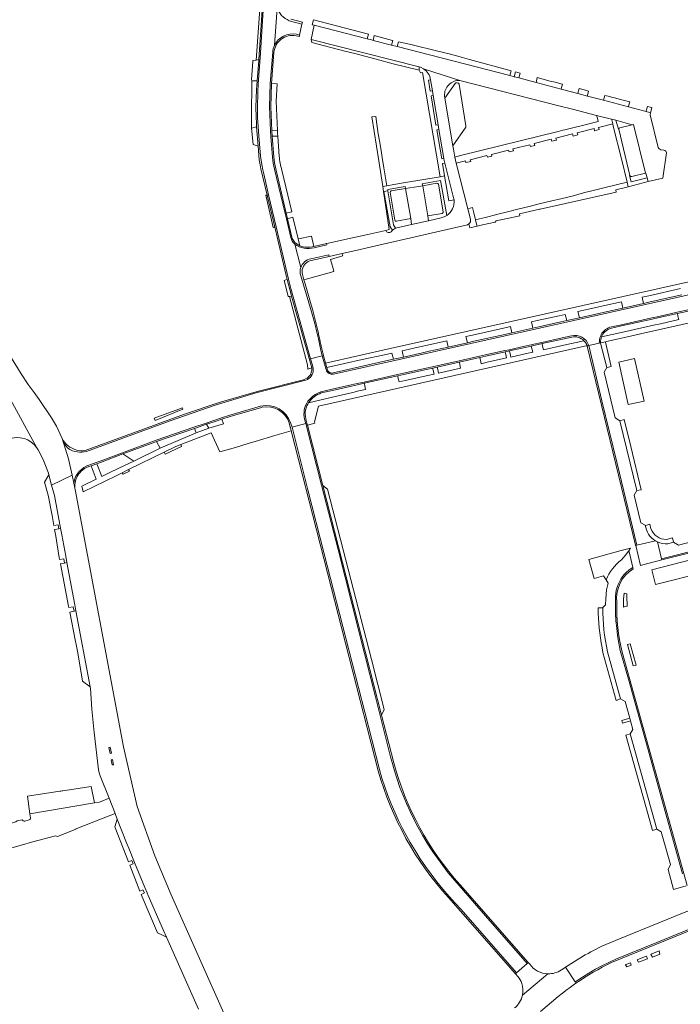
# Model space of a CAD drawing. Header units: metres. Extents: x 166325 to 190320, y 381923 to 404576.
# Tile 880 of 1056: x 174980 to 175191, y 401209 to 401522. Entities that reach past the tile are written whole.
import ezdxf

# ---------------------------------------------------------------- set-up
doc = ezdxf.new("R2010")
doc.units = ezdxf.units.M
for name, color, linetype, lineweight in [('B-WE-VH-VERHARDING_ASFALT-GV', 8, 'Continuous', 18), ('B-WE-VH-VERHARDING_BETONSTRAATSTEEN-GV', 8, 'Continuous', 18), ('B-WE-VH-VERHARDING_FUNDERING_ZAND-GV', 8, 'Continuous', 18), ('B-WE-VH-VERHARDING_HALFVERHARDING-GV', 8, 'Continuous', 18), ('B-WE-VH-VERHARDING_STRAATBAKSTEEN-GV', 8, 'Continuous', 18)]:
    doc.layers.add(name, color=color, linetype=linetype, lineweight=lineweight)

msp = doc.modelspace()

# ---------------------------------------------------------------- linework, layer by layer
at = {"layer": 'B-WE-VH-VERHARDING_ASFALT-GV', "flags": 128}
for points in [[(175176.928, 401372.256), (175171.476, 401394.519), (175170.006, 401395.384), (175166.437, 401409.965), (175167.367, 401411.46), (175165.361, 401419.214), (175165.334, 401419.317), (175164.941, 401419.231), (175161.564, 401418.494), (175165.746, 401400.886), (175170.571, 401380.906), (175176.917, 401354.873), (175182.78, 401356.223)], [(175179.588, 401361.225), (175178.156, 401361.995), (175176.013, 401370.844), (175176.928, 401372.256)], [(175183.421, 401355.88), (175184.769, 401350.507), (175196.545, 401353.537)], [(175196.246, 401356.475), (175190.104, 401354.889), (175188.592, 401355.773), (175186.708, 401355.26)], [(175191.469, 401250.179), (175185.894, 401270.054), (175179.957, 401291.556), (175174.237, 401312.15), (175171.617, 401321.324), (175171.157, 401323.678), (175170.775, 401326.046), (175170.473, 401328.425), (175170.25, 401330.813), (175170.107, 401333.207), (175170.044, 401335.605), (175170.054, 401337.666), (175170.068, 401338.624), (175170.161, 401339.578), (175170.334, 401340.52), (175170.585, 401341.445), (175170.912, 401342.345), (175171.313, 401343.215), (175171.785, 401344.049), (175172.325, 401344.84), (175172.929, 401345.584), (175173.593, 401346.275), (175174.312, 401346.907), (175175.082, 401347.478), (175175.591, 401347.804), (175174.605, 401351.846), (175174.307, 401353.066), (175173.304, 401351.71), (175172.491, 401350.789), (175171.959, 401350.186)], [(175167.114, 401343.802), (175167.733, 401342.792), (175167.241, 401340.587), (175166.971, 401337.791), (175166.933, 401335.857), (175166.048, 401334.994)], [(175167.53, 401320.9), (175171.708, 401305.877)], [(175171.708, 401305.877), (175173.153, 401305.111), (175174.617, 401299.803), (175174.874, 401298.873), (175175.63, 401296.133), (175174.81, 401294.72), (175183.234, 401264.422), (175184.686, 401263.588), (175187.6, 401253.1), (175186.817, 401251.534), (175188.589, 401245.164), (175192.585, 401246.342)], [(174992.453, 401262.101), (174998.026, 401264.324), (174998.008, 401264.371), (175006.98, 401267.95), (175010.723, 401269.431), (175008.822, 401274.234), (175005.758, 401273.022), (175004.16, 401272.751), (174983.629, 401269.27), (174983.794, 401268.062)], [(174983.343, 401267.369), (174981.983, 401266.975)], [(174981.18, 401267.35), (174979.553, 401267.054), (174979.167, 401266.767), (174974.98, 401265.439), (174975.493, 401263.717), (174976.929, 401258.899), (174977.124, 401258.244), (174981.225, 401259.385), (174984.175, 401260.206), (174991.797, 401262.328), (174992.453, 401262.101)], [(175219.011, 401242.992), (175240.527, 401251.662), (175250.73, 401255.802), (175248.636, 401260.938), (175246.437, 401260.043), (175245.834, 401259.797), (175244.269, 401259.16), (175239.466, 401257.205), (175235.32, 401255.517), (175233.826, 401254.908), (175199.78, 401241.009), (175195.534, 401239.28), (175191.419, 401237.604), (175184.449, 401234.766), (175171.348, 401229.432), (175168.319, 401228.199), (175165.769, 401227.088)], [(175158.78, 401223.28), (175154.209, 401220.413), (175157.205, 401215.716), (175157.474, 401215.903), (175159.531, 401217.274), (175161.631, 401218.577), (175163.772, 401219.811), (175165.952, 401220.976), (175168.169, 401222.069), (175170.419, 401223.09), (175183.306, 401228.327), (175219.011, 401242.992)]]:
    msp.add_lwpolyline(points, dxfattribs=at)
at = {"layer": 'B-WE-VH-VERHARDING_ASFALT-GV'}
for points in [[(175182.78, 401356.223, -0.2323502), (175179.588, 401361.225)], [(175186.708, 401355.26, -0.1265887), (175183.421, 401355.88)], [(175171.959, 401350.186, 0.130818), (175167.114, 401343.802)], [(175166.048, 401334.994, 0.0513684), (175167.53, 401320.9)], [(174983.794, 401268.062, -0.3706839), (174983.343, 401267.369)], [(174981.983, 401266.975, -0.3770961), (174981.18, 401267.35)], [(175165.769, 401227.088, 0.0326691), (175158.78, 401223.28)]]:
    msp.add_lwpolyline(points, format="xyb", dxfattribs=at)
at = {"layer": 'B-WE-VH-VERHARDING_BETONSTRAATSTEEN-GV', "flags": 128}
for points in [[(175083.856, 401512.273), (175087.034, 401511.449), (175093.833, 401509.686), (175099.289, 401508.142), (175107.605, 401506.142), (175107.616, 401507.247), (175073.202, 401515.916), (175073.36, 401514.994)], [(175054.23, 401503.154), (175054.256, 401502.758), (175054.569, 401502.766), (175056.012, 401502.803), (175056.469, 401509.224), (175056.49, 401509.534), (175055.646, 401509.395), (175054.745, 401509.246), (175054.59, 401509.22), (175054.571, 401508.899)], [(175062.172, 401493.918), (175062.084, 401496.314), (175062.303, 401501.825), (175060.541, 401501.965), (175060.318, 401494.487), (175060.656, 401486.886), (175062.426, 401487.004)], [(175095.764, 401478.315), (175095.426, 401480.567), (175094.986, 401483.711), (175094.485, 401485.875), (175094.077, 401489.025), (175093.744, 401491.441), (175092.512, 401491.273), (175094.678, 401477.278), (175095.997, 401469.122), (175097.31, 401469.343), (175096.773, 401472.54), (175096.308, 401475.052)], [(175180.501, 401470.683), (175180.183, 401471.905), (175175.04, 401470.638), (175174.574, 401472.617), (175174.671, 401472.64), (175171.138, 401487.386), (175171.028, 401487.362), (175170.24, 401490.204), (175168.826, 401490.554), (175168.876, 401490.355), (175169.194, 401489.064), (175169.369, 401488.365), (175171.966, 401477.903), (175173.812, 401470.522), (175174.149, 401469.049)], [(175055.788, 401488.175), (175054.151, 401487.67), (175054.69, 401482.497), (175055.353, 401482.263), (175056.283, 401481.93)], [(175126.008, 401456.478), (175127.754, 401456.869), (175131.813, 401457.778), (175132.129, 401458.217), (175139.677, 401459.817), (175139.541, 401460.411), (175145.892, 401461.878), (175146.152, 401461.928), (175170.302, 401467.337), (175170.165, 401468.037), (175174.149, 401469.049), (175173.812, 401470.522), (175169.868, 401469.553), (175166.752, 401468.849), (175162.978, 401467.812), (175159.936, 401467.141), (175156.305, 401466.076), (175153.114, 401465.314), (175149.386, 401464.47), (175146.224, 401463.721), (175142.594, 401462.757), (175139.413, 401462.052), (175135.747, 401461.082), (175132.608, 401460.354), (175128.674, 401459.279), (175126.756, 401458.822), (175125.503, 401458.524), (175125.834, 401457.138)], [(175060.074, 401462.442), (175059.143, 401466.394), (175058.922, 401466.368), (175058.737, 401466.346), (175061.04, 401456.063), (175061.288, 401456.133), (175061.58, 401456.216)], [(175078.897, 401446.827), (175072.72, 401445.426), (175072.226, 401445.209), (175071.769, 401444.921), (175071.359, 401444.569), (175071.006, 401444.16), (175070.717, 401443.704), (175070.499, 401443.21), (175070.356, 401442.689), (175070.291, 401442.153), (175070.306, 401441.613), (175070.4, 401441.081), (175070.532, 401440.668), (175070.883, 401439.414), (175080.394, 401442.05), (175080.151, 401442.99), (175079.311, 401445.87), (175082.479, 401446.777), (175083.219, 401446.988), (175083.188, 401447.147), (175083.065, 401447.772)], [(175065.551, 401439.524), (175065.164, 401439.37), (175064.634, 401439.159), (175065.768, 401434.561), (175065.858, 401434.026), (175066.233, 401434.101), (175066.933, 401434.222), (175066.8, 401434.695)], [(175161.564, 401418.494), (175161.06, 401418.384), (175161.097, 401418.27), (175161.121, 401418.19), (175161.143, 401418.111), (175161.164, 401418.03), (175161.183, 401417.95), (175161.201, 401417.869), (175176.496, 401354.913), (175176.528, 401354.783), (175176.917, 401354.873), (175170.571, 401380.906), (175165.746, 401400.886)], [(175044.756, 401394.996), (175042.326, 401394.203), (175039.901, 401393.394), (175040.549, 401392.127), (175045.256, 401393.499)], [(175138.542, 401218.619), (175142.016, 401221.656), (175128.695, 401236.768), (175116.815, 401250.483), (175115.056, 401252.785), (175113.361, 401255.134), (175111.731, 401257.53), (175110.169, 401259.969), (175108.674, 401262.451), (175107.248, 401264.973), (175105.893, 401267.533), (175104.654, 401270.034), (175103.516, 401272.562), (175102.451, 401275.121), (175101.461, 401277.71), (175100.545, 401280.326), (175099.706, 401282.967), (175098.943, 401285.632), (175098.482, 401287.402), (175093.669, 401306.521), (175088.358, 401327.419), (175081.735, 401353.471), (175076.423, 401373.985), (175071.442, 401393.581), (175067.097, 401392.476), (175072.079, 401372.442), (175077.292, 401352.128), (175084.195, 401325.227), (175090.223, 401301.681), (175094.904, 401283.384), (175095.73, 401280.619), (175096.632, 401277.879), (175097.609, 401275.164), (175098.662, 401272.478), (175099.788, 401269.822), (175100.988, 401267.198), (175102.26, 401264.609), (175103.604, 401262.055), (175104.668, 401260.147), (175106.251, 401257.551), (175107.902, 401254.998), (175109.62, 401252.489), (175111.403, 401250.026), (175113.25, 401247.61), (175115.161, 401245.244), (175117.132, 401242.93), (175119.164, 401240.668), (175120.909, 401238.817)], [(175174.96, 401386.265), (175172.861, 401394.882), (175171.476, 401394.519), (175176.928, 401372.256), (175178.306, 401372.527)], [(175036.548, 401390.642), (175035.988, 401392.051), (175023.941, 401387.883), (175025.115, 401385.731)], [(175013.254, 401383.907), (175016.67, 401381.671), (175025.115, 401385.731), (175023.941, 401387.883), (175022.869, 401387.512)], [(175031.914, 401386.338), (175031.657, 401386.89), (175031.449, 401386.809), (175030.12, 401386.29), (175026.343, 401384.452), (175026.66, 401383.899)], [(175012.947, 401377.932), (175013.313, 401377.476), (175015.303, 401378.387), (175015.061, 401378.961)], [(175078.427, 401372.674), (175076.906, 401373.865), (175095.576, 401300.766), (175096.38, 401302.51), (175092.372, 401318.423)], [(175198.582, 401347.455), (175197.858, 401350.391), (175197.666, 401351.172), (175181.649, 401347.06), (175182.846, 401342.311), (175198.837, 401346.418)], [(175174.617, 401299.803), (175172.079, 401299.055), (175172.338, 401298.126), (175174.874, 401298.873)], [(175174.81, 401294.72), (175173.343, 401294.39), (175180.447, 401268.986), (175181.838, 401264.012), (175183.234, 401264.422)], [(175009.218, 401290.47), (175008.76, 401290.364), (175009.184, 401288.53), (175009.642, 401288.636)], [(175009.184, 401288.53), (175008.76, 401290.364), (175009.218, 401290.47), (175009.642, 401288.636)], [(175009.959, 401286.611), (175009.53, 401286.536), (175009.827, 401284.859), (175010.255, 401284.935)], [(175010.255, 401284.935), (175009.827, 401284.859), (175009.53, 401286.536), (175009.959, 401286.611)], [(175180.253, 401223.043), (175179.996, 401223.97), (175179.858, 401223.914), (175176.966, 401222.734), (175177.371, 401221.996)], [(175184.168, 401224.601), (175184.039, 401225.619), (175181.652, 401224.646), (175181.293, 401224.499), (175181.827, 401223.643)], [(175174.844, 401221.869), (175173.351, 401221.26), (175173.293, 401221.236), (175173.699, 401220.519), (175175.067, 401221.089)]]:
    msp.add_lwpolyline(points, close=True, dxfattribs=at)
for points in [[(174977.397, 401401.267), (174985.87, 401385.886), (174986.262, 401385.271), (174987.879, 401382.17), (174989.499, 401377.755), (174989.634, 401377.259), (174990.532, 401373.956), (174997.04, 401377.145), (174995.898, 401382.34), (174993.883, 401388.855), (174992.04, 401392.803), (174990.462, 401395.394), (174986.569, 401401.271), (174984.939, 401403.511), (174983.072, 401406.078), (174980.877, 401409.429), (174978.838, 401412.722), (174975.79, 401417.645), (174968.055, 401430.135), (174962.576, 401439.746), (174954.959, 401453.15), (174928.848, 401494.061), (174918.69, 401511.728)], [(175062.528, 401485.151), (175060.753, 401485.112), (175061.242, 401478.533)], [(175063.007, 401478.802), (175062.528, 401485.151)], [(175061.901, 401474.714), (175065.243, 401460.61), (175066.986, 401460.998), (175063.831, 401474.355)], [(174994.7, 401387.591), (174994.789, 401387.126), (174994.978, 401386.66), (174995.23, 401386.258), (174995.615, 401385.89), (174996.339, 401385.363), (174997.166, 401384.94), (174997.891, 401384.709), (174998.637, 401384.555), (174999.394, 401384.481), (175000.156, 401384.486), (175000.912, 401384.571), (175001.656, 401384.735), (175028.253, 401394.505), (175042.634, 401399.466), (175056.025, 401403.472), (175071.47, 401407.393), (175071.965, 401407.625), (175072.421, 401407.927), (175072.637, 401408.121), (175072.828, 401408.292), (175073.177, 401408.713), (175073.461, 401409.179), (175073.674, 401409.683), (175073.812, 401410.212), (175073.861, 401410.58), (175073.811, 401411.139), (175073.56, 401412.18), (175073.001, 401414.18), (175066.735, 401436.607), (175065.923, 401439.651), (175062.016, 401456.292), (175059.631, 401466.452), (175059.143, 401466.394), (175060.074, 401462.442), (175061.58, 401456.216), (175062.557, 401452.179), (175065.119, 401441.193), (175065.551, 401439.524), (175066.8, 401434.695), (175066.933, 401434.222), (175073.377, 401411.341), (175073.343, 401410.662), (175073.229, 401409.997), (175073.038, 401409.35)], [(175323.314, 401463.835), (175308.951, 401460.387), (175080.278, 401409.358)], [(175123.419, 401457.201), (175123.703, 401455.962), (175126.008, 401456.478), (175125.834, 401457.138), (175125.503, 401458.524), (175124.978, 401460.723), (175124.594, 401462.38), (175123.04, 401462.001), (175123.869, 401458.721)], [(175067.383, 401459.317), (175065.665, 401458.862), (175067.055, 401452.989)], [(175069.527, 401450.237), (175069.009, 401452.43), (175067.383, 401459.317)], [(175074.007, 401450.003), (175073.28, 401453.331), (175069.15, 401452.46), (175069.009, 401452.43), (175069.527, 401450.237)], [(175168.331, 401424.293), (175171.95, 401425.101), (175181.71, 401427.279), (175183.857, 401427.758), (175189.712, 401429.064), (175193.698, 401429.954)], [(175156.054, 401421.554), (175153.082, 401420.891), (175146.631, 401419.452), (175143.548, 401418.764), (175143.195, 401418.685), (175141.243, 401418.249), (175136.278, 401417.141), (175134.901, 401416.834), (175128.739, 401415.459), (175126.787, 401415.023), (175120.263, 401413.567), (175113.236, 401411.999), (175111.806, 401411.68), (175109.854, 401411.245), (175102.619, 401409.63), (175100.667, 401409.195), (175090.007, 401406.816), (175087.881, 401406.341), (175085.929, 401405.906), (175079.886, 401404.557), (175076.311, 401403.759)], [(175076.311, 401403.759), (175079.886, 401404.557), (175085.929, 401405.906), (175087.881, 401406.341), (175090.007, 401406.816), (175100.667, 401409.195), (175102.619, 401409.63), (175109.854, 401411.245), (175111.806, 401411.68), (175113.236, 401411.999), (175120.263, 401413.567), (175126.787, 401415.023), (175128.739, 401415.459), (175134.901, 401416.834), (175136.278, 401417.141), (175141.243, 401418.249), (175143.195, 401418.685), (175143.548, 401418.764), (175146.631, 401419.452), (175153.082, 401420.891), (175156.054, 401421.554)], [(175100.754, 401408.804), (175102.706, 401409.24), (175109.941, 401410.854), (175111.893, 401411.29), (175113.323, 401411.609), (175120.35, 401413.177), (175126.874, 401414.633), (175128.826, 401415.069), (175134.988, 401416.444), (175136.365, 401416.751), (175141.33, 401417.859), (175143.282, 401418.294), (175143.635, 401418.373), (175146.718, 401419.061), (175153.169, 401420.501), (175156.141, 401421.164)], [(175160.055, 401419.988), (175160.153, 401419.888), (175160.209, 401419.827), (175160.263, 401419.766), (175160.347, 401419.666), (175160.398, 401419.602), (175160.448, 401419.537), (175160.497, 401419.471), (175160.544, 401419.404), (175160.59, 401419.336), (175160.634, 401419.267), (175160.678, 401419.198), (175160.72, 401419.127), (175160.76, 401419.056), (175160.799, 401418.984), (175160.837, 401418.912), (175160.873, 401418.838), (175160.908, 401418.764), (175160.941, 401418.689), (175160.973, 401418.614), (175161.004, 401418.538), (175161.033, 401418.461), (175161.06, 401418.384), (175161.564, 401418.494)], [(175161.564, 401418.494), (175164.941, 401419.231)], [(175077.913, 401410.782), (175076.7, 401415.213), (175073.001, 401414.18), (175073.56, 401412.18), (175073.811, 401411.139), (175073.861, 401410.58), (175073.812, 401410.212), (175073.674, 401409.683), (175073.461, 401409.179), (175073.177, 401408.713), (175072.828, 401408.292), (175072.637, 401408.121), (175072.421, 401407.927), (175071.965, 401407.625), (175071.47, 401407.393), (175056.025, 401403.472), (175042.634, 401399.466), (175028.253, 401394.505), (175001.656, 401384.735), (175000.912, 401384.571), (175000.156, 401384.486), (174999.394, 401384.481), (174998.637, 401384.555), (174997.891, 401384.709), (174997.166, 401384.94), (174996.339, 401385.363), (174995.615, 401385.89), (174995.23, 401386.258), (174994.978, 401386.66), (174994.789, 401387.126), (174994.7, 401387.591)], [(175076.398, 401403.369), (175079.973, 401404.167), (175086.016, 401405.515), (175087.968, 401405.951), (175090.094, 401406.425), (175100.754, 401408.804)], [(175071.379, 401407.826), (175070.719, 401407.575), (175056.441, 401403.963), (175043.932, 401400.337), (175032.844, 401396.592), (175001.196, 401385.02), (175000.681, 401384.968), (174999.927, 401384.96), (174999.177, 401385.031), (174998.439, 401385.181), (174997.72, 401385.409), (174997.03, 401385.712), (174996.376, 401386.086), (174995.765, 401386.527), (174995.204, 401387.031), (174994.7, 401387.591)], [(175066.686, 401393.581), (175067.097, 401392.476), (175071.442, 401393.581), (175071.086, 401394.981), (175070.945, 401395.718), (175070.883, 401396.466), (175070.901, 401397.217), (175070.998, 401397.961), (175071.175, 401398.691), (175071.427, 401399.397), (175071.754, 401400.073), (175072.15, 401400.711), (175072.612, 401401.302), (175073.135, 401401.841), (175073.711, 401402.322), (175073.914, 401402.457)], [(175073.914, 401402.457), (175073.711, 401402.322), (175073.135, 401401.841), (175072.612, 401401.302), (175072.15, 401400.711), (175071.754, 401400.073), (175071.427, 401399.397), (175071.175, 401398.691), (175070.998, 401397.961), (175070.901, 401397.217), (175070.883, 401396.466), (175070.945, 401395.718), (175071.086, 401394.981), (175071.442, 401393.581), (175076.423, 401373.985), (175081.735, 401353.471), (175088.358, 401327.419), (175093.669, 401306.521), (175098.482, 401287.402), (175098.943, 401285.632), (175099.706, 401282.967), (175100.545, 401280.326), (175101.461, 401277.71), (175102.451, 401275.121), (175103.516, 401272.562), (175104.654, 401270.034), (175105.893, 401267.533), (175107.248, 401264.973), (175108.674, 401262.451), (175110.169, 401259.969), (175111.731, 401257.53), (175113.361, 401255.134), (175115.056, 401252.785), (175116.815, 401250.483), (175128.695, 401236.768), (175142.016, 401221.656), (175142.315, 401221.917), (175120.596, 401246.625)], [(174985.87, 401385.886), (174977.397, 401401.267)], [(175057.043, 401399.104), (175047.29, 401396.227), (175044.635, 401395.377), (175042.199, 401394.582), (175039.774, 401393.773), (175035.857, 401392.429), (175023.81, 401388.261), (175013.113, 401384.282), (175005.992, 401381.62), (175004.756, 401381.159), (175002.695, 401380.436)], [(175002.695, 401380.436), (175004.756, 401381.159), (175005.992, 401381.62), (175013.113, 401384.282), (175023.81, 401388.261), (175035.857, 401392.429), (175039.774, 401393.773), (175042.199, 401394.582), (175044.635, 401395.377), (175047.29, 401396.227), (175057.043, 401399.104)], [(175072.089, 401399.827), (175072.316, 401400.218)], [(175023.941, 401387.883), (175035.988, 401392.051), (175039.901, 401393.394), (175042.326, 401394.203), (175044.756, 401394.996), (175047.412, 401395.846), (175057.37, 401398.772), (175057.592, 401398.818), (175058.898, 401398.95)], [(175116.89, 401242.62), (175138.236, 401218.352), (175138.542, 401218.619), (175120.909, 401238.817), (175119.164, 401240.668), (175117.132, 401242.93), (175115.161, 401245.244), (175113.25, 401247.61), (175111.403, 401250.026), (175109.62, 401252.489), (175107.902, 401254.998), (175106.251, 401257.551), (175104.668, 401260.147), (175103.604, 401262.055), (175102.26, 401264.609), (175100.988, 401267.198), (175099.788, 401269.822), (175098.662, 401272.478), (175097.609, 401275.164), (175096.632, 401277.879), (175095.73, 401280.619), (175094.904, 401283.384), (175090.223, 401301.681), (175084.195, 401325.227), (175077.292, 401352.128), (175072.079, 401372.442), (175067.097, 401392.476), (175066.686, 401393.581)], [(175099.46, 401285.56), (175095.576, 401300.766), (175076.906, 401373.865), (175071.99, 401393.114), (175071.842, 401393.696), (175071.622, 401394.556)], [(175066.514, 401392.499), (175066.555, 401392.338), (175066.811, 401391.337), (175094.554, 401282.929)], [(174994.7, 401387.591), (174994.258, 401388.201), (174993.883, 401388.855), (174995.898, 401382.34), (174997.04, 401377.145), (174997.59, 401374.645)], [(175003.14, 401380.136), (175004.896, 401380.784), (175006.132, 401381.245), (175013.254, 401383.907), (175022.869, 401387.512), (175023.941, 401387.883)], [(175045.807, 401204.871), (175028.64, 401243.464), (175023.396, 401255.93), (175017.817, 401271.6), (175013.446, 401290.65), (174998.016, 401372.651), (174997.942, 401373.044), (174997.59, 401374.645), (174997.04, 401377.145), (174990.532, 401373.956), (174991.43, 401370.652), (174993.365, 401360.283), (174993.768, 401358.127), (174995.027, 401351.382), (174995.414, 401349.307), (174997.918, 401335.893), (174998.287, 401333.916), (175002.809, 401309.688), (175002.9, 401309.2), (175003.32, 401302.665), (175004.031, 401295.163), (175005.472, 401283.316), (175005.68, 401282.318), (175005.991, 401281.389), (175008.822, 401274.234), (175010.723, 401269.431), (175011.447, 401267.601), (175014.424, 401260.08), (175015.11, 401258.347), (175016.921, 401253.77), (175020.23, 401245.766), (175020.904, 401244.136), (175021.264, 401243.265), (175026.191, 401232.169), (175027.147, 401230.015), (175027.584, 401229.032), (175037.322, 401207.102)], [(174997.59, 401374.645), (174997.942, 401373.044)], [(175181.39, 401360.11), (175181.03, 401361.572), (175179.747, 401361.14), (175179.588, 401361.225)], [(175196.545, 401353.537), (175184.769, 401350.507), (175184.857, 401350.156), (175219.95, 401359.03)], [(175178.817, 401348.629), (175184.857, 401350.156), (175184.769, 401350.507), (175183.421, 401355.88), (175182.78, 401356.223), (175176.917, 401354.873), (175176.528, 401354.783)], [(175182.78, 401356.223), (175183.421, 401355.88)], [(175186.708, 401355.26), (175188.592, 401355.773), (175188.237, 401357.196), (175186.349, 401356.69)], [(175171.959, 401350.186), (175172.491, 401350.789), (175173.304, 401351.71), (175174.307, 401353.066), (175174.822, 401353.93), (175171.85, 401353.12), (175161.58, 401350.32), (175163.246, 401344.257)], [(175176.528, 401354.783), (175178.094, 401348.421)], [(175175.709, 401347.319), (175175.591, 401347.804), (175175.082, 401347.478), (175174.312, 401346.907), (175173.593, 401346.275), (175172.929, 401345.584), (175172.325, 401344.84), (175171.785, 401344.049), (175171.313, 401343.215), (175170.912, 401342.345), (175170.585, 401341.445), (175170.334, 401340.52), (175170.161, 401339.578), (175170.068, 401338.624), (175170.054, 401337.666), (175170.044, 401335.605), (175170.107, 401333.207), (175170.25, 401330.813), (175170.473, 401328.425), (175170.775, 401326.046), (175171.157, 401323.678), (175171.617, 401321.324), (175174.237, 401312.15), (175179.957, 401291.556), (175185.894, 401270.054), (175191.469, 401250.179)], [(175163.246, 401344.257), (175166.317, 401345.102), (175167.114, 401343.802)], [(175166.048, 401334.994), (175165.945, 401334.894), (175164.555, 401334.943), (175164.595, 401333.205)], [(175166.1, 401320.64), (175170.293, 401305.415), (175171.708, 401305.877), (175167.53, 401320.9)], [(175192.941, 401246.447), (175172.19, 401320.77)], [(175250.901, 401255.382), (175250.73, 401255.802), (175240.527, 401251.662), (175219.011, 401242.992), (175183.306, 401228.327), (175170.419, 401223.09), (175168.169, 401222.069), (175165.952, 401220.976), (175163.772, 401219.811), (175161.631, 401218.577), (175159.531, 401217.274), (175157.474, 401215.903), (175157.205, 401215.716), (175157.458, 401215.319)], [(175168.776, 401221.908), (175250.901, 401255.382)], [(175142.77, 401221.4), (175142.315, 401221.917), (175142.016, 401221.656), (175138.542, 401218.619), (175138.236, 401218.352), (175139.022, 401217.458)], [(175151.887, 401211.094), (175153.18, 401212.17), (175154.745, 401213.36), (175155.295, 401213.778), (175157.458, 401215.319), (175157.205, 401215.716), (175154.209, 401220.413), (175153.401, 401219.906), (175152.848, 401219.559)], [(175140.469, 401211.519), (175148.563, 401218.324)], [(175148.563, 401218.324), (175140.469, 401211.519)], [(175146.21, 401206.37), (175151.887, 401211.094)]]:
    msp.add_lwpolyline(points, dxfattribs=at)
at = {"layer": 'B-WE-VH-VERHARDING_BETONSTRAATSTEEN-GV'}
for points in [[(175061.242, 401478.533, 0.0379671), (175061.901, 401474.714)], [(175063.831, 401474.355, -0.0386427), (175063.007, 401478.802)], [(175123.869, 401458.721, -0.2986112), (175123.419, 401457.201)], [(175067.055, 401452.989, 0.1076768), (175067.734, 401451.55)], [(175067.734, 401451.55, 0.0978275), (175069.527, 401450.237)], [(175069.527, 401450.237, 0.1584928), (175074.007, 401450.003)], [(175165.273, 401421.385, -0.2138783), (175168.331, 401424.293)], [(175161.564, 401418.494, 0.3862228), (175156.054, 401421.554)], [(175156.054, 401421.554, -0.3862228), (175161.564, 401418.494)], [(175156.141, 401421.164, -0.2463205), (175160.055, 401419.988)], [(175164.941, 401419.231, -0.0956534), (175165.273, 401421.385)], [(175073.038, 401409.35, -0.146079), (175071.379, 401407.826)], [(175078.949, 401409.52, -0.2140828), (175077.913, 401410.782)], [(175080.278, 401409.358, -0.171486), (175078.949, 401409.52)], [(175072.316, 401400.218, -0.1569356), (175076.398, 401403.369)], [(175076.311, 401403.759, 0.0769472), (175073.914, 401402.457)], [(175073.914, 401402.457, -0.0769472), (175076.311, 401403.759)], [(175066.686, 401393.581, 0.4047302), (175057.043, 401399.104)], [(175057.043, 401399.104, -0.4047302), (175066.686, 401393.581)], [(175071.622, 401394.556, -0.2050715), (175072.089, 401399.827)], [(175058.898, 401398.95, -0.3751331), (175066.514, 401392.499)], [(174976.718, 401388.609, -0.3464975), (174985.87, 401385.886)], [(175002.695, 401380.436, 0.2975397), (174997.59, 401374.645)], [(174997.59, 401374.645, -0.2975397), (175002.695, 401380.436)], [(174997.988, 401374.604, -0.1879886), (175000.386, 401378.807)], [(175000.386, 401378.807, -0.1164291), (175003.14, 401380.136)], [(174997.942, 401373.044, -0.0589609), (174997.988, 401374.604)], [(175179.588, 401361.225, 0.2323502), (175182.78, 401356.223)], [(175186.349, 401356.69, -0.326656), (175181.39, 401360.11)], [(175183.421, 401355.88, 0.1265887), (175186.708, 401355.26)], [(175167.114, 401343.802, -0.130818), (175171.959, 401350.186)], [(175170.52, 401336.716, -0.289486), (175175.709, 401347.319)], [(175178.094, 401348.421, -0.0164313), (175178.817, 401348.629)], [(175172.19, 401320.77, -0.0658475), (175170.52, 401336.716)], [(175167.53, 401320.9, -0.0513684), (175166.048, 401334.994)], [(175164.595, 401333.205, 0.0420977), (175166.1, 401320.64)], [(175120.596, 401246.625, -0.1169121), (175099.46, 401285.56)], [(175094.554, 401282.929, 0.116509), (175116.89, 401242.62)], [(175148.563, 401218.324, -0.2348276), (175142.77, 401221.4)], [(175157.458, 401215.319, -0.0381226), (175168.776, 401221.908)], [(175139.022, 401217.458, -0.0929846), (175140.233, 401215.251)], [(175152.848, 401219.559, -0.1551514), (175148.563, 401218.324)], [(175140.233, 401215.251, -0.1366517), (175140.469, 401211.519)], [(175140.469, 401211.519, -0.1733111), (175137.97, 401207.44)]]:
    msp.add_lwpolyline(points, format="xyb", dxfattribs=at)
at = {"layer": 'B-WE-VH-VERHARDING_FUNDERING_ZAND-GV', "flags": 128}
for points in [[(175055.646, 401509.395), (175056.49, 401509.534), (175059.491, 401553.542), (175058.816, 401553.991)], [(175062.461, 401486.036), (175062.426, 401487.004), (175060.656, 401486.886), (175060.753, 401485.112), (175062.528, 401485.151)], [(175066.933, 401434.222), (175066.233, 401434.101), (175072.047, 401412.36), (175072.163, 401410.981), (175073.377, 401411.341)]]:
    msp.add_lwpolyline(points, close=True, dxfattribs=at)
for points in [[(175055.813, 401500), (175055.901, 401501.244), (175056.012, 401502.803), (175054.569, 401502.766), (175054.256, 401502.758), (175054.316, 401501.853), (175054.147, 401492.314), (175054.185, 401488.199), (175054.151, 401487.67)], [(175054.151, 401487.67), (175055.788, 401488.175), (175055.617, 401492.343)]]:
    msp.add_lwpolyline(points, dxfattribs=at)
at = {"layer": 'B-WE-VH-VERHARDING_FUNDERING_ZAND-GV'}
msp.add_lwpolyline([(175055.617, 401492.343, -0.021421), (175055.813, 401500)], format="xyb", dxfattribs=at)
at = {"layer": 'B-WE-VH-VERHARDING_HALFVERHARDING-GV', "flags": 128}
for points in [[(175098.285, 401456.247), (175096.361, 401467.502), (175096.236, 401467.48), (175097.992, 401455.388), (175096.905, 401455.081)], [(175098.645, 401454.676), (175099.067, 401455.247), (175098.285, 401456.247)]]:
    msp.add_lwpolyline(points, dxfattribs=at)
at = {"layer": 'B-WE-VH-VERHARDING_HALFVERHARDING-GV'}
msp.add_lwpolyline([(175096.905, 401455.081, 0.498301), (175098.645, 401454.676)], format="xyb", dxfattribs=at)
at = {"layer": 'B-WE-VH-VERHARDING_HALFVERHARDING-GV', "flags": 128}
for points in [[(175174.136, 401399.663), (175179.173, 401400.777), (175176.183, 401414.298), (175171.146, 401413.184)], [(175032.35, 401398.147), (175032.166, 401398.655), (175023.215, 401395.37), (175023.5, 401394.56)]]:
    msp.add_lwpolyline(points, close=True, dxfattribs=at)
at = {"layer": 'B-WE-VH-VERHARDING_STRAATBAKSTEEN-GV', "flags": 128}
for points in [[(175060.557, 401571.489), (175060.599, 401570.279), (175060.379, 401566.794), (175060.188, 401563.768), (175059.491, 401553.542), (175056.49, 401509.534), (175056.469, 401509.224), (175056.012, 401502.803), (175055.901, 401501.244), (175055.813, 401500)], [(175060.718, 401566.77), (175059.498, 401547.469), (175058.135, 401528.802), (175057.023, 401511.635), (175056.294, 401501.724), (175056.245, 401499.413), (175056.096, 401494.117), (175056.11, 401491.119), (175056.475, 401485.226), (175057.07, 401478.738), (175057.461, 401476.101), (175057.738, 401474.433), (175058.07, 401473.1), (175059.631, 401466.452), (175062.016, 401456.292), (175065.923, 401439.651), (175066.735, 401436.607), (175073.001, 401414.18), (175076.7, 401415.213), (175076.224, 401416.951)], [(175061.493, 401514.022), (175062.334, 401526.014), (175062.263, 401526.199), (175062.069, 401526.92), (175061.954, 401527.657), (175061.918, 401528.403), (175061.937, 401528.879), (175062.719, 401540.621), (175064.065, 401558.175), (175064.637, 401566.472), (175060.718, 401566.77)], [(175055.617, 401492.343), (175055.788, 401488.175), (175056.283, 401481.93), (175056.67, 401477.639), (175056.912, 401476.067), (175057.175, 401474.753), (175059.143, 401466.394), (175059.631, 401466.452), (175058.07, 401473.1), (175057.738, 401474.433), (175057.461, 401476.101), (175057.07, 401478.738), (175056.475, 401485.226), (175056.11, 401491.119), (175056.096, 401494.117), (175056.245, 401499.413), (175056.294, 401501.724), (175057.023, 401511.635), (175058.135, 401528.802)], [(175070.215, 401520.861), (175066.187, 401521.937), (175065.516, 401522.262), (175064.883, 401522.658), (175064.296, 401523.119), (175063.761, 401523.641), (175063.286, 401524.216), (175062.874, 401524.839), (175062.532, 401525.503), (175062.334, 401526.014), (175061.493, 401514.022)], [(175065.516, 401522.262), (175066.187, 401521.937), (175070.215, 401520.861)], [(175070.215, 401520.861), (175070.384, 401521.47), (175068.445, 401521.957), (175066.683, 401522.424)], [(175068.493, 401517.62), (175069.517, 401517.36), (175070.215, 401520.861)], [(175183.546, 401481.934), (175181.102, 401491.959), (175181.266, 401492.598), (175180.924, 401492.688), (175179.816, 401492.982), (175174.209, 401494.465), (175166.256, 401496.57), (175161.129, 401497.926), (175158.095, 401498.729), (175152.778, 401500.136), (175144.78, 401502.252), (175139.297, 401503.703), (175137.816, 401504.085), (175136.404, 401504.449), (175100.599, 401513.68), (175098.759, 401514.154), (175092.881, 401515.67), (175092.38, 401515.799), (175091.041, 401516.144), (175074.155, 401520.498), (175073.202, 401515.916)], [(175068.37, 401517.135), (175069.419, 401516.869), (175069.517, 401517.36), (175068.493, 401517.62)], [(175073.202, 401515.916), (175107.616, 401507.247), (175108.047, 401507.104), (175108.954, 401506.646), (175120.512, 401502.891), (175152.011, 401494.819), (175156.383, 401493.699), (175164.058, 401491.735), (175168.826, 401490.554), (175170.24, 401490.204), (175175.397, 401488.806), (175175.841, 401488.916), (175179.677, 401473.356), (175179.8, 401473.387), (175180.183, 401471.905), (175180.501, 401470.683), (175185.121, 401471.805), (175186.285, 401479.793)], [(175060.844, 401478.495), (175060.354, 401485.082), (175060.257, 401486.864), (175059.919, 401494.469), (175060.143, 401501.977), (175060.943, 401511.872)], [(175060.943, 401511.872), (175060.143, 401501.977), (175059.919, 401494.469), (175060.257, 401486.864), (175060.354, 401485.082), (175060.844, 401478.495)], [(175061.242, 401478.533), (175060.753, 401485.112), (175060.656, 401486.886), (175060.318, 401494.487), (175060.541, 401501.965), (175061.34, 401511.84)], [(175108.954, 401506.646), (175108.047, 401507.104), (175107.616, 401507.247), (175107.605, 401506.142), (175108.019, 401505.28), (175108.03, 401505.282), (175108.671, 401505.395), (175114.227, 401472.237), (175115.645, 401472.487), (175114.991, 401476.404), (175115.746, 401476.533), (175115.508, 401477.433), (175115.408, 401478.064), (175114.744, 401477.924), (175113.165, 401487.195), (175113.854, 401487.31), (175113.617, 401488.787), (175112.915, 401488.653), (175111.369, 401498.046)], [(175120.512, 401502.891), (175108.954, 401506.646)], [(175111.369, 401498.046), (175112.024, 401498.15), (175111.795, 401499.583), (175111.1, 401499.481), (175110.54, 401503.017), (175111.178, 401503.122)], [(175111.178, 401503.122), (175111.795, 401499.583), (175112.024, 401498.15), (175113.617, 401488.787), (175113.854, 401487.31), (175115.408, 401478.064), (175115.508, 401477.433), (175115.746, 401476.533), (175118.447, 401465.901), (175118.673, 401464.838)], [(175118.994, 401501.91), (175115.758, 401497.262), (175118.319, 401482.06), (175122.422, 401488.002)], [(175119.681, 401502.136), (175119.287, 401502.107)], [(175122.478, 401488.405), (175120.265, 401501.757)], [(175123.869, 401458.721), (175123.04, 401462.001), (175119.382, 401476.513), (175118.906, 401478.499), (175118.485, 401481.053), (175118.319, 401482.06), (175115.758, 401497.262), (175115.656, 401497.989)], [(175171.138, 401487.386), (175174.671, 401472.64)], [(175175.841, 401488.916), (175175.397, 401488.806), (175171.488, 401487.838)], [(175175.278, 401472.259), (175179.677, 401473.356), (175175.841, 401488.916)], [(175185.494, 401480.713), (175184.541, 401480.841)], [(175066.666, 401452.897), (175065.276, 401458.77), (175064.854, 401460.516), (175061.512, 401474.622)], [(175061.512, 401474.622), (175064.854, 401460.516), (175065.276, 401458.77), (175066.666, 401452.897)], [(175067.055, 401452.989), (175065.665, 401458.862), (175065.243, 401460.61), (175061.901, 401474.714)], [(175118.673, 401464.838), (175116.975, 401464.521), (175115.645, 401472.487), (175114.227, 401472.237), (175113.586, 401472.124), (175103.822, 401470.488), (175099.507, 401469.712), (175097.31, 401469.343), (175095.997, 401469.122), (175096.236, 401467.48), (175096.361, 401467.502), (175097.64, 401467.727), (175097.57, 401468.149), (175103.119, 401469.069), (175103.22, 401468.447), (175108.691, 401469.359), (175108.563, 401470.009)], [(175103.22, 401468.447), (175098.691, 401467.693)], [(175100.387, 401458.067), (175104.873, 401458.875), (175103.22, 401468.447)], [(175108.563, 401470.009), (175114.391, 401470.981), (175116.35, 401459.917)], [(175113.233, 401470.149), (175108.691, 401469.359), (175110.312, 401459.78), (175114.86, 401460.541)], [(175115.189, 401461.002), (175113.701, 401469.81)], [(175098.343, 401467.264), (175099.853, 401458.396)], [(175308.08, 401464.291), (175098.35, 401417.519), (175077.74, 401412.89), (175078.137, 401411.442), (175089.474, 401413.971), (175096.536, 401415.548), (175098.908, 401416.077), (175099.355, 401414.077), (175102.589, 401414.8), (175102.144, 401416.799), (175108.194, 401418.149), (175110.258, 401418.61), (175116.35, 401419.969), (175116.796, 401417.973), (175122.929, 401419.344), (175122.484, 401421.338), (175124.552, 401421.799), (175134.418, 401424.001), (175136.65, 401424.499), (175137.094, 401422.508), (175143.777, 401424.001), (175143.334, 401425.991), (175145.189, 401426.405), (175152.188, 401427.966), (175154.104, 401428.394), (175154.548, 401426.407), (175158.592, 401427.31), (175158.148, 401429.296), (175164.307, 401430.671), (175166.17, 401431.086), (175171.96, 401432.379), (175172.403, 401430.396), (175179.036, 401431.877), (175178.594, 401433.859), (175180.729, 401434.335), (175190.802, 401436.583)], [(175080.278, 401409.358), (175308.951, 401460.387), (175323.314, 401463.835)], [(175165.334, 401419.317), (175166.9, 401419.66), (175170.034, 401420.363), (175171.01, 401420.582), (175173.916, 401421.234), (175178.038, 401422.158), (175256.75, 401439.81), (175317.65, 401453.61), (175343.14, 401459.67), (175353.213, 401462.15)], [(175114.608, 401459.178), (175110.586, 401458.216), (175105.182, 401456.979), (175100.077, 401455.844), (175099.067, 401455.247), (175098.645, 401454.676)], [(175073.075, 401446.099), (175078.787, 401447.335), (175078.897, 401446.827), (175083.065, 401447.772), (175088.319, 401448.974), (175091.02, 401449.581), (175122.989, 401456.951), (175123.419, 401457.201)], [(175096.905, 401455.081), (175091.251, 401453.866), (175084.832, 401452.432), (175078.736, 401451.103), (175078.058, 401450.945), (175078.148, 401450.556), (175074.098, 401449.613)], [(175067.949, 401450.718), (175069.872, 401443.289)], [(175069.872, 401443.289), (175067.949, 401450.718)], [(175078.058, 401450.945), (175074.007, 401450.003)], [(175074.098, 401449.613), (175078.148, 401450.556), (175078.058, 401450.945)], [(175075.556, 401422.068), (175075.486, 401422.376), (175073.645, 401430.039), (175073.231, 401431.434), (175071.234, 401438.159), (175070.883, 401439.414), (175070.532, 401440.668), (175070.4, 401441.081), (175070.306, 401441.613), (175070.291, 401442.153), (175070.356, 401442.689), (175070.499, 401443.21), (175070.717, 401443.704), (175071.006, 401444.16), (175071.359, 401444.569), (175071.769, 401444.921), (175072.226, 401445.209), (175072.72, 401445.426), (175078.897, 401446.827), (175078.787, 401447.335), (175073.075, 401446.099)], [(175073.32, 401429.212), (175069.89, 401440.702)], [(175069.89, 401440.702), (175073.32, 401429.212)], [(175191.243, 401434.604), (175181.171, 401432.354), (175179.036, 401431.877), (175172.403, 401430.396), (175166.612, 401429.102), (175164.75, 401428.686), (175158.592, 401427.31), (175154.548, 401426.407), (175152.632, 401425.979), (175145.633, 401424.416), (175143.777, 401424.001), (175137.094, 401422.508), (175134.863, 401422.01), (175124.996, 401419.805), (175122.929, 401419.344), (175116.796, 401417.973), (175110.704, 401416.613), (175108.64, 401416.152), (175102.589, 401414.8), (175099.355, 401414.077), (175096.982, 401413.547), (175089.92, 401411.97), (175079.76, 401409.7)], [(175193.785, 401429.564), (175189.799, 401428.675), (175189.98, 401427.861), (175190.234, 401426.723), (175184.38, 401425.416), (175182.232, 401424.937), (175172.473, 401422.759), (175165.639, 401421.234)], [(175193.698, 401429.954), (175189.712, 401429.064), (175183.857, 401427.758), (175181.71, 401427.279), (175171.95, 401425.101), (175168.331, 401424.293)], [(175168.416, 401423.903), (175172.037, 401424.711), (175181.797, 401426.889), (175183.944, 401427.368), (175189.799, 401428.675), (175193.785, 401429.564)], [(175071.622, 401394.556), (175071.842, 401393.696), (175071.99, 401393.114), (175074.347, 401393.701), (175074.23, 401394.173), (175075.463, 401399.11), (175158.8, 401417.89), (175160.265, 401418.22), (175161.06, 401418.384), (175161.033, 401418.461), (175161.004, 401418.538), (175160.973, 401418.614), (175160.941, 401418.689), (175160.908, 401418.764), (175160.873, 401418.838), (175160.837, 401418.912), (175160.799, 401418.984), (175160.76, 401419.056), (175160.72, 401419.127), (175160.678, 401419.198), (175160.634, 401419.267), (175160.59, 401419.336), (175160.544, 401419.404), (175160.497, 401419.471), (175160.448, 401419.537), (175160.398, 401419.602), (175160.347, 401419.666), (175160.263, 401419.766), (175160.209, 401419.827), (175160.153, 401419.888), (175160.055, 401419.988), (175153.604, 401418.549), (175147.212, 401417.122), (175147.154, 401417.109), (175146.898, 401418.256), (175146.738, 401418.971), (175146.718, 401419.061), (175143.635, 401418.373), (175143.282, 401418.294), (175143.718, 401416.342), (175141.766, 401415.907), (175136.801, 401414.799), (175136.544, 401415.948), (175136.384, 401416.665), (175136.365, 401416.751), (175134.988, 401416.444), (175135.008, 401416.356), (175135.167, 401415.641), (175135.423, 401414.492), (175129.262, 401413.116), (175127.31, 401412.681), (175127.053, 401413.832), (175126.899, 401414.52), (175126.874, 401414.633), (175120.35, 401413.177), (175120.377, 401413.055), (175120.528, 401412.377), (175120.785, 401411.225), (175113.758, 401409.657), (175113.501, 401410.811), (175113.323, 401411.609), (175111.893, 401411.29)], [(175078.289, 401410.885), (175078.137, 401411.442), (175077.74, 401412.89), (175077.051, 401415.567), (175077.008, 401415.732), (175076.363, 401418.239), (175076.255, 401418.786)], [(175164.941, 401419.231), (175165.334, 401419.317)], [(175076.224, 401416.951), (175076.7, 401415.213)], [(175076.7, 401415.213), (175077.913, 401410.782)], [(175111.893, 401411.29), (175111.927, 401411.139), (175112.071, 401410.492), (175112.329, 401409.338), (175110.377, 401408.902), (175103.141, 401407.287), (175101.189, 401406.852), (175100.931, 401408.008), (175100.783, 401408.674), (175100.754, 401408.804), (175090.094, 401406.425), (175090.13, 401406.266), (175090.271, 401405.632), (175090.53, 401404.473), (175088.409, 401403.977), (175086.461, 401403.522), (175080.431, 401402.114), (175072.316, 401400.218), (175072.089, 401399.827)], [(175058.898, 401398.95), (175057.592, 401398.818), (175057.37, 401398.772), (175047.412, 401395.846), (175044.756, 401394.996), (175045.256, 401393.499), (175040.549, 401392.127), (175036.548, 401390.642), (175025.115, 401385.731), (175016.67, 401381.671), (175013.705, 401380.245), (175009.521, 401378.202), (175006.477, 401376.735), (175004.896, 401380.784), (175003.14, 401380.136), (175004.701, 401375.913), (175000.17, 401373.702)], [(175000.17, 401373.702), (175000.528, 401371.888), (175011.043, 401377.005), (175012.947, 401377.932), (175015.061, 401378.961), (175026.343, 401384.452), (175030.12, 401386.29), (175031.449, 401386.809), (175031.657, 401386.89), (175041.37, 401390.68), (175044.09, 401384.57), (175049.06, 401386.01), (175053.401, 401387.313), (175055.325, 401387.89), (175061.59, 401389.77), (175066.811, 401391.337), (175066.555, 401392.338), (175066.514, 401392.499)], [(175172.646, 401335.142), (175172.778, 401335.176), (175173.808, 401335.441), (175173.684, 401338.654), (175173.658, 401339.323), (175172.893, 401339.543)], [(175172.74, 401338.395), (175172.69, 401337.91), (175172.649, 401337.424), (175172.617, 401336.937), (175172.611, 401336.338), (175172.621, 401335.74), (175172.646, 401335.142)]]:
    msp.add_lwpolyline(points, dxfattribs=at)
for points in [[(175074.155, 401520.498), (175091.041, 401516.144), (175091.435, 401517.654), (175073.923, 401522.216), (175073.519, 401520.662)], [(175098.759, 401514.154), (175099.148, 401515.648), (175099.082, 401515.662), (175093.273, 401517.175), (175092.881, 401515.67)], [(175136.404, 401504.449), (175136.827, 401506.008), (175123.573, 401509.601), (175121.35, 401510.204), (175117.568, 401511.229), (175113.098, 401512.329), (175105.387, 401514.226), (175105.403, 401514.292), (175101.007, 401515.245), (175100.599, 401513.68)], [(175138.275, 401505.616), (175137.816, 401504.085), (175139.297, 401503.703), (175139.713, 401505.237)], [(175144.78, 401502.252), (175152.778, 401500.136), (175152.8, 401500.221), (175153.187, 401501.69), (175152.659, 401501.829), (175150.869, 401502.3), (175149.303, 401502.713), (175145.184, 401503.797)], [(175158.095, 401498.729), (175161.129, 401497.926), (175161.166, 401498.065), (175161.541, 401499.489), (175161.177, 401499.585), (175160.5, 401499.763), (175160.094, 401499.87), (175158.901, 401500.184), (175158.898, 401500.185), (175158.506, 401500.288), (175158.126, 401498.848)], [(175166.256, 401496.57), (175174.209, 401494.465), (175174.27, 401494.704), (175174.617, 401496.052), (175173.769, 401496.27), (175173.347, 401496.378), (175171.22, 401496.939), (175170.175, 401497.214), (175168.805, 401497.575), (175167.741, 401497.855), (175166.666, 401498.138)], [(175181.266, 401492.598), (175181.463, 401493.365), (175181.687, 401494.236), (175181.177, 401494.367), (175180.349, 401494.58), (175180.234, 401494.61), (175179.885, 401493.251), (175179.816, 401492.982), (175180.924, 401492.688)], [(175168.826, 401490.554), (175164.058, 401491.735), (175164.308, 401490.852), (175164.596, 401489.836), (175158.321, 401488.252), (175157.817, 401488.125), (175153.956, 401487.192), (175153.324, 401487.039), (175151.843, 401486.675), (175120.771, 401478.977), (175118.906, 401478.499), (175119.382, 401476.513), (175122.296, 401477.255), (175122.434, 401476.713), (175123.98, 401477.096), (175123.841, 401477.642), (175129.146, 401478.972), (175129.288, 401478.414), (175130.705, 401478.766), (175130.56, 401479.336), (175136.03, 401480.714), (175136.18, 401480.125), (175137.587, 401480.475), (175137.435, 401481.068), (175142.853, 401482.433), (175143.009, 401481.82), (175144.38, 401482.161), (175144.223, 401482.776), (175149.649, 401484.145), (175149.811, 401483.509), (175151.257, 401483.868), (175151.094, 401484.508), (175156.443, 401485.854), (175156.61, 401485.197), (175158.062, 401485.558), (175157.894, 401486.219), (175163.273, 401487.573), (175163.445, 401486.895), (175164.886, 401487.252), (175164.712, 401487.936), (175169.194, 401489.064), (175168.876, 401490.355)], [(175108.691, 401469.359), (175103.22, 401468.447), (175104.873, 401458.875), (175105.182, 401456.979), (175110.586, 401458.216), (175110.312, 401459.78)], [(175097.64, 401467.727), (175096.361, 401467.502), (175098.285, 401456.247), (175099.067, 401455.247), (175100.077, 401455.844), (175099.445, 401456.889)], [(175166.9, 401419.66), (175165.334, 401419.317), (175165.361, 401419.214), (175167.367, 401411.46), (175167.474, 401411.483), (175168.734, 401411.752), (175166.931, 401419.528)], [(174991.43, 401370.652), (174990.532, 401373.956), (174989.634, 401377.259), (174988.279, 401374.902), (174989.44, 401370.749), (174990.68, 401364.343), (174991.246, 401361.168), (174992.573, 401361.377), (174992.781, 401360.064), (174993.365, 401360.283)], [(174993.768, 401358.127), (174993.365, 401360.283), (174992.781, 401360.064), (174991.48, 401359.859), (174991.854, 401357.757), (174992.347, 401354.994), (174992.984, 401350.961), (174993.091, 401350.285), (174994.392, 401350.49), (174994.599, 401349.177), (174995.414, 401349.307), (174995.027, 401351.382)], [(174995.414, 401349.307), (174994.599, 401349.177), (174993.298, 401348.972), (174993.309, 401348.915), (174995.957, 401335.471), (174996.056, 401334.969), (174997.379, 401335.229), (174997.658, 401333.812), (174998.287, 401333.916), (174997.918, 401335.893)], [(175000.373, 401311.589), (175002.809, 401309.688), (174998.287, 401333.916), (174997.658, 401333.812), (174996.335, 401333.552), (174998.186, 401324.151), (174998.266, 401323.746), (174998.891, 401320.573)], [(175174.29, 401321.68), (175175.755, 401316.434), (175176.626, 401316.677), (175174.762, 401323.438), (175173.954, 401323.259)], [(175003.136, 401278.021), (174994.122, 401276.648), (174993.851, 401276.607), (174993.475, 401276.55), (174993.146, 401276.5), (174982.835, 401274.93), (174983.629, 401269.27), (175004.16, 401272.751)], [(175016.921, 401253.77), (175015.11, 401258.347), (175014.424, 401260.08), (175011.447, 401267.601), (175010.703, 401265.185), (175015.041, 401253.963), (175016.024, 401254.381), (175016.462, 401253.349), (175015.445, 401252.917), (175018.628, 401244.683), (175019.618, 401245.103), (175020.056, 401244.071), (175019.039, 401243.64), (175024.244, 401231.377), (175025.847, 401230.625), (175027.147, 401230.015), (175026.191, 401232.169), (175021.264, 401243.265), (175020.904, 401244.136), (175020.23, 401245.766)]]:
    msp.add_lwpolyline(points, close=True, dxfattribs=at)
at = {"layer": 'B-WE-VH-VERHARDING_STRAATBAKSTEEN-GV'}
for points in [[(175061.34, 401511.84, -0.4487671), (175068.37, 401517.135)], [(175061.493, 401514.022, -0.347994), (175068.493, 401517.62)], [(175068.493, 401517.62, 0.347994), (175061.493, 401514.022)], [(175060.943, 401511.872, -0.0883046), (175061.493, 401514.022)], [(175061.493, 401514.022, 0.0883046), (175060.943, 401511.872)], [(175111.178, 401503.122, 0.2219683), (175108.954, 401506.646)], [(175108.954, 401506.646, -0.2219683), (175111.178, 401503.122)], [(175115.656, 401497.989, -0.452127), (175120.512, 401502.891)], [(175055.813, 401500, 0.021421), (175055.617, 401492.343)], [(175119.287, 401502.107, 0.1825289), (175118.994, 401501.91)], [(175120.265, 401501.757, 0.3800926), (175119.681, 401502.136)], [(175122.422, 401488.002, 0.1658042), (175122.478, 401488.405)], [(175171.488, 401487.838, 0.3893008), (175171.138, 401487.386)], [(175184.541, 401480.841, -0.3162737), (175183.546, 401481.934)], [(175186.285, 401479.793, 0.3906519), (175185.494, 401480.713)], [(175061.512, 401474.622, -0.037689), (175060.844, 401478.495)], [(175060.844, 401478.495, 0.037689), (175061.512, 401474.622)], [(175061.901, 401474.714, -0.0379671), (175061.242, 401478.533)], [(175174.671, 401472.64, 0.3546853), (175175.278, 401472.259)], [(175113.701, 401469.81, 0.400126), (175113.233, 401470.149)], [(175098.691, 401467.693, 0.4133327), (175098.343, 401467.264)], [(175116.35, 401459.917, 0.2807193), (175118.673, 401464.838)], [(175118.673, 401464.838, -0.2807193), (175116.35, 401459.917)], [(175116.35, 401459.917, -0.0913875), (175114.608, 401459.178)], [(175114.86, 401460.541, 0.4150246), (175115.189, 401461.002)], [(175123.419, 401457.201, 0.2986112), (175123.869, 401458.721)], [(175099.853, 401458.396, 0.4552959), (175100.387, 401458.067)], [(175067.949, 401450.718, -0.1299501), (175066.666, 401452.897)], [(175066.666, 401452.897, 0.1299501), (175067.949, 401450.718)], [(175067.734, 401451.55, -0.1076768), (175067.055, 401452.989)], [(175098.645, 401454.676, -0.498301), (175096.905, 401455.081)], [(175069.527, 401450.237, -0.0978275), (175067.734, 401451.55)], [(175074.098, 401449.613, -0.225243), (175067.949, 401450.718)], [(175067.949, 401450.718, 0.225243), (175074.098, 401449.613)], [(175074.007, 401450.003, -0.1584928), (175069.527, 401450.237)], [(175069.89, 401440.702, -0.1600312), (175069.872, 401443.289)], [(175069.872, 401443.289, 0.1600312), (175069.89, 401440.702)], [(175069.872, 401443.289, -0.2765708), (175073.075, 401446.099)], [(175073.075, 401446.099, 0.2765708), (175069.872, 401443.289)], [(175076.224, 401416.951, 0.0252757), (175073.32, 401429.212)], [(175073.32, 401429.212, -0.0252757), (175076.224, 401416.951)], [(175168.331, 401424.293, 0.2138783), (175165.273, 401421.385)], [(175076.255, 401418.786, 0.0063692), (175075.556, 401422.068)], [(175165.273, 401421.385, 0.0956534), (175164.941, 401419.231)], [(175165.639, 401421.234, 0.0912203), (175165.334, 401419.317)], [(175165.334, 401419.317, -0.0912203), (175165.639, 401421.234)], [(175165.639, 401421.234, -0.2111685), (175168.416, 401423.903)], [(175077.913, 401410.782, 0.2140828), (175078.949, 401409.52)], [(175079.76, 401409.7, -0.3274929), (175078.289, 401410.885)], [(175078.949, 401409.52, 0.171486), (175080.278, 401409.358)], [(175072.089, 401399.827, 0.2050715), (175071.622, 401394.556)], [(175066.514, 401392.499, 0.3751331), (175058.898, 401398.95)], [(175172.893, 401339.543, 0.0321238), (175172.74, 401338.395)]]:
    msp.add_lwpolyline(points, format="xyb", dxfattribs=at)

doc.saveas('drawing.dxf')
